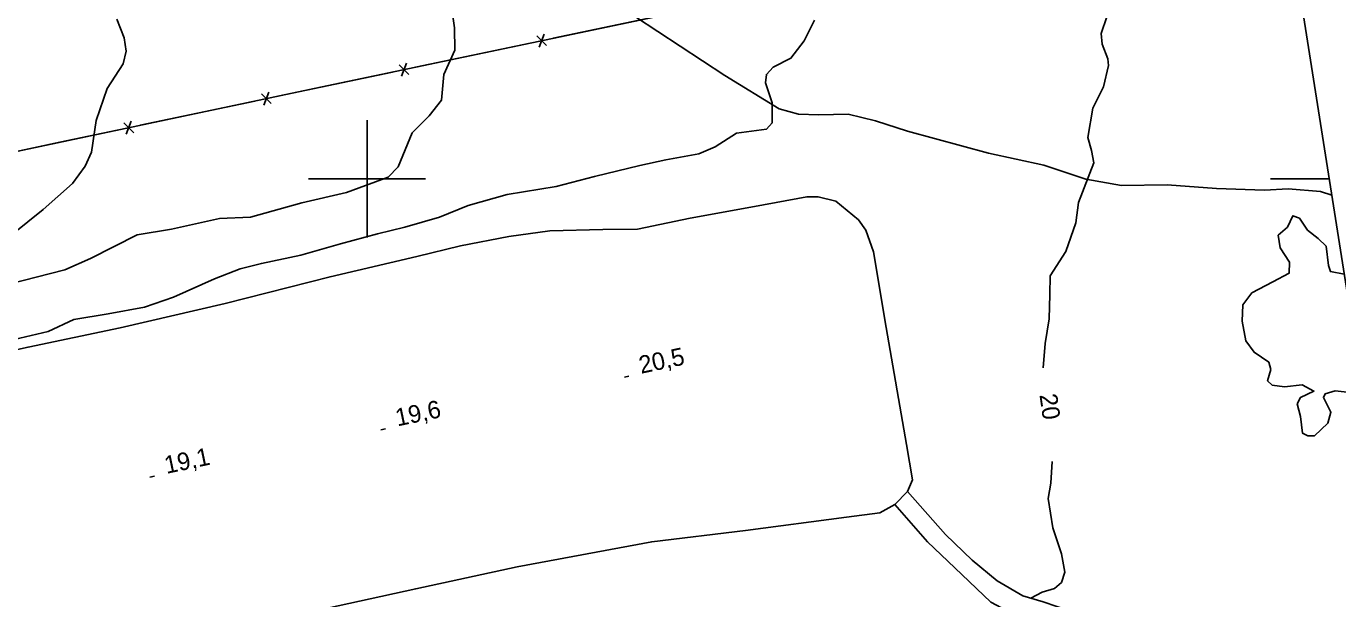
# Model space of a CAD drawing. Extents: x 643342 to 646936, y 5873857 to 5876103.
# Drawn here: x 645941.9 to 646165.6, y 5875728.4 to 5875826 of the extents above; entities that cross this region are included whole.
import ezdxf

# ---------------------------------------------------------------- set-up
doc = ezdxf.new("R2010")
doc.units = 0
for name, color, linetype in [('Niveau 1', 7, 'Continuous'), ('Niveau 2', 7, 'Continuous'), ('Niveau 21', 7, 'Continuous'), ('Niveau 22', 7, 'Continuous'), ('Niveau 25', 7, 'Continuous'), ('Niveau 3', 7, 'Continuous'), ('Niveau 37', 7, 'Continuous'), ('Niveau 60', 7, 'Continuous'), ('Niveau 61', 7, 'Continuous')]:
    doc.layers.add(name, color=color, linetype=linetype)

msp = doc.modelspace()

# ---------------------------------------------------------------- linework, layer by layer
at = {"layer": 'Niveau 1'}
for points in [[(646126.22, 5875827.6), (646125.26, 5875824.77), (646125.41, 5875822.99), (646126.39, 5875820.48), (646126.52, 5875819.33), (646125.66, 5875815.7), (646123.86, 5875812.02), (646122.98, 5875807.05), (646123.63, 5875804.85), (646123.99, 5875802.74), (646121.39, 5875795.96), (646120.91, 5875792.48), (646119.2, 5875787.59), (646116.58, 5875783.42), (646116.48, 5875780.26), (646116.36, 5875776.12), (646115.68, 5875771.92), (646115.34, 5875767.76)], [(646116.89, 5875751.78), (646116.65, 5875748.06), (646116.19, 5875745.45), (646116.99, 5875740.47), (646118.48, 5875736.03), (646119.07, 5875732.89), (646118.51, 5875731.14), (646117.27, 5875730.14), (646115.19, 5875729.51), (646113.28, 5875728.44)]]:
    msp.add_lwpolyline(points, dxfattribs=at)
at = {"layer": 'Niveau 2'}
for points in [[(646013.73, 5875834.04), (646014.95, 5875825.73), (646014.97, 5875821.94), (646013.1, 5875817.79), (646012.71, 5875813.43), (646010.62, 5875810.71), (646007.68, 5875807.83), (646005.29, 5875802.04), (646003.61, 5875800.29), (645996.49, 5875797.67), (645988.86, 5875795.87), (645980.13, 5875793.43), (645974.84, 5875793.21), (645966.63, 5875791.41), (645960.78, 5875790.44), (645952.81, 5875786.39), (645948.47, 5875784.47), (645938.86, 5875782.05)], [(645936.83, 5875771.91), (645945.59, 5875773.95), (645949.97, 5875775.99), (645955.82, 5875776.96), (645962.05, 5875778.09), (645966.99, 5875779.83), (645974, 5875782.96), (645978.36, 5875784.65), (645981.99, 5875785.56), (645988.72, 5875786.97), (645995.5, 5875788.91), (646001.79, 5875790.63), (646006.44, 5875791.76), (646012.38, 5875793.44), (646017.23, 5875795.47), (646023.9, 5875797.34), (646032.27, 5875798.7), (646038.79, 5875800.38), (646046.57, 5875802.25), (646051, 5875803.25), (646056.61, 5875804.25), (646059.39, 5875805.47), (646063.03, 5875807.78), (646068.15, 5875808.44), (646069.13, 5875809.53), (646069.1, 5875812.96), (646068.01, 5875816.39), (646068.14, 5875817.8), (646069.28, 5875819.03), (646072.32, 5875820.57), (646074.6, 5875823.55), (646076.36, 5875827.05)], [(645939.53, 5875790.56), (645944.73, 5875794.78), (645949.73, 5875799.22), (645951.92, 5875802.13), (645952.99, 5875804.52), (645953.79, 5875809.96), (645955.69, 5875815.4), (645958.38, 5875819.59), (645958.9, 5875821.74), (645958.59, 5875824.04), (645957.3, 5875827.22)], [(646166.72, 5875783.71), (646164.38, 5875784.17), (646164.02, 5875785.23), (646163.65, 5875788.5), (646162.28, 5875789.81), (646160.43, 5875791.24), (646159.08, 5875793.3), (646157.93, 5875793.7), (646157.05, 5875791.75), (646155.47, 5875790.36), (646155.77, 5875788.24), (646157.38, 5875785.8), (646157.31, 5875783.88), (646154.57, 5875782.43), (646150.95, 5875780.54), (646149.43, 5875778.52), (646149.29, 5875775.71), (646149.96, 5875772.36), (646151.35, 5875770.42), (646153.87, 5875768.71), (646154.19, 5875767.47), (646153.65, 5875765.55), (646154.43, 5875764.82), (646156.56, 5875764.52), (646159.55, 5875764.84), (646161.54, 5875763.78), (646159.27, 5875762.72), (646158.7, 5875761.62), (646159.29, 5875759.47), (646159.62, 5875756.6), (646160.49, 5875756.17), (646161.65, 5875756.18), (646163.91, 5875758.33), (646164.45, 5875760.19), (646163.18, 5875762.67), (646163.45, 5875763.34), (646165.2, 5875763.82), (646167.2, 5875763.62)]]:
    msp.add_lwpolyline(points, dxfattribs=at)
at = {"layer": 'Niveau 21'}
for points in [[(646092.24, 5875746.67), (646098.67, 5875739.33), (646103.25, 5875734.92), (646107.5, 5875731.42), (646111.87, 5875728.85), (646115.37, 5875727.83), (646124.71, 5875724.63), (646132.86, 5875722.7), (646139.03, 5875721.73), (646145.48, 5875721.36), (646150.22, 5875721.75), (646156.49, 5875723), (646163.38, 5875724.89), (646175.32, 5875729.08)], [(646175.87, 5875725.59), (646173.24, 5875724.64), (646162.3, 5875721.5), (646155.09, 5875719.33), (646148.92, 5875718.21), (646142.41, 5875718.1), (646135.93, 5875718.69), (646128.42, 5875720.11), (646120.53, 5875721.83), (646113.39, 5875724.1), (646106.44, 5875727.79), (646100.29, 5875733.66), (646095.6, 5875738.05), (646090.04, 5875744.46)]]:
    msp.add_lwpolyline(points, dxfattribs=at)
at = {"layer": 'Niveau 22'}
msp.add_lwpolyline([(646164.6, 5875797.23), (646162.7, 5875797.82), (646157.18, 5875798.28), (646153.13, 5875798.08), (646144.95, 5875798.37), (646136.5, 5875798.99), (646128.71, 5875798.86), (646122.64, 5875799.95), (646115.5, 5875802.33), (646106.06, 5875804.35), (646092.23, 5875808.12), (646086.78, 5875809.87), (646082.11, 5875811), (646077.1, 5875810.93), (646073.59, 5875811.02), (646070.33, 5875811.96), (646061.06, 5875817.6), (646045.82, 5875827.62)], dxfattribs=at)
at = {"layer": 'Niveau 25'}
for points in [[(646008.47, 5875786.72), (646015.95, 5875788.56), (646024.17, 5875790.13), (646031.17, 5875791.1), (646040.23, 5875791.37), (646046.16, 5875791.42), (646055.15, 5875793.3), (646066.11, 5875795.28), (646075.01, 5875796.92), (646076.99, 5875796.9), (646079.98, 5875796.17), (646083.84, 5875792.98), (646085.08, 5875791.25), (646086.43, 5875787.56), (646088.6, 5875774.66), (646092.03, 5875754.68), (646093.07, 5875748.62), (646092.24, 5875746.67), (646090.04, 5875744.46), (646087.52, 5875743.03), (646081.78, 5875742.3), (646064.55, 5875740.01), (646048.57, 5875738.08), (646025.61, 5875733.78), (646008.31, 5875730.07), (645989.1, 5875725.83)], [(645735, 5875727.48), (645752.7, 5875731.47), (645770.29, 5875735.32), (645782.61, 5875738.14), (645798.77, 5875741.14), (645813.27, 5875744.32), (645829.42, 5875747.32), (645839.78, 5875748.77), (645853.95, 5875751.67), (645864.79, 5875753.99), (645880.55, 5875757.3), (645895.34, 5875760.85), (645913.48, 5875764.76), (645927.02, 5875767.94), (645942.17, 5875771.3), (645957.91, 5875774.6), (645975.77, 5875778.71), (645993.69, 5875783.29), (646008.47, 5875786.72)]]:
    msp.add_lwpolyline(points, dxfattribs=at)
at = {"layer": 'Niveau 3'}
for p, q in [((646043.91, 5875766.17), (646044.69, 5875766.34)), ((646002.35, 5875757.2), (646003.14, 5875757.36)), ((645962.95, 5875749.11), (645963.73, 5875749.27))]:
    msp.add_line(p, q, dxfattribs=at)
at = {"layer": 'Niveau 37'}
for points in [[(646156.26, 5875850.21), (646086.41, 5875835.45), (645993.12, 5875815.85), (645903.06, 5875796.81), (645819.6, 5875779.21), (645815.58, 5875797.71), (645725.88, 5875779.09), (645656.81, 5875764.27)], [(646041.52, 5875826.02), (646051.31, 5875828.08)], [(646029.36, 5875822.45), (646030.22, 5875824.67)], [(646031.74, 5875823.96), (646041.52, 5875826.02)], [(646018.04, 5875821.09), (646027.82, 5875823.14)], [(646028.95, 5875824.4), (646030.63, 5875822.71)], [(646008.26, 5875819.03), (646018.04, 5875821.09)], [(645994.56, 5875816.15), (646004.34, 5875818.21)], [(646005.47, 5875819.46), (646007.15, 5875817.78)], [(646005.88, 5875817.51), (646006.74, 5875819.73)], [(645984.77, 5875814.08), (645994.56, 5875816.15)], [(645981.99, 5875814.51), (645983.67, 5875812.83)], [(645982.4, 5875812.56), (645983.26, 5875814.78)], [(645961.29, 5875809.12), (645971.08, 5875811.19)], [(645971.08, 5875811.19), (645980.86, 5875813.26)], [(645958.5, 5875809.55), (645960.19, 5875807.86)], [(645958.92, 5875807.6), (645959.78, 5875809.82)], [(645947.6, 5875806.22), (645957.38, 5875808.29)], [(645937.81, 5875804.15), (645947.6, 5875806.22)]]:
    msp.add_lwpolyline(points, dxfattribs=at)
at = {"layer": 'Niveau 60'}
msp.add_line((646164.16, 5875800), (646154.16, 5875800), dxfattribs=at)
msp.add_lwpolyline([(643367.26, 5875561.52), (646133.22, 5875996.67), (646397.42, 5874317.29), (643631.46, 5873882.15)], close=True, dxfattribs=at)
at = {"layer": 'Niveau 61'}
for points in [[(646000, 5875810), (646000, 5875800), (646000, 5875790)], [(645990, 5875800), (646000, 5875800), (646010, 5875800)]]:
    msp.add_lwpolyline(points, dxfattribs=at)

# ---------------------------------------------------------------- texts
at = {"layer": 'Niveau 1'}
msp.add_text('20', height=3, rotation=278.1553, dxfattribs=at).set_placement((646114.72, 5875763.15))
at = {"layer": 'Niveau 3'}
for s, p in [('20,5 ', (646046.74, 5875766.73)), ('19,6 ', (646005.18, 5875757.75)), ('19,1 ', (645965.77, 5875749.66))]:
    msp.add_text(s, height=3, rotation=11.9246, dxfattribs=at).set_placement(p)

doc.saveas('drawing.dxf')
